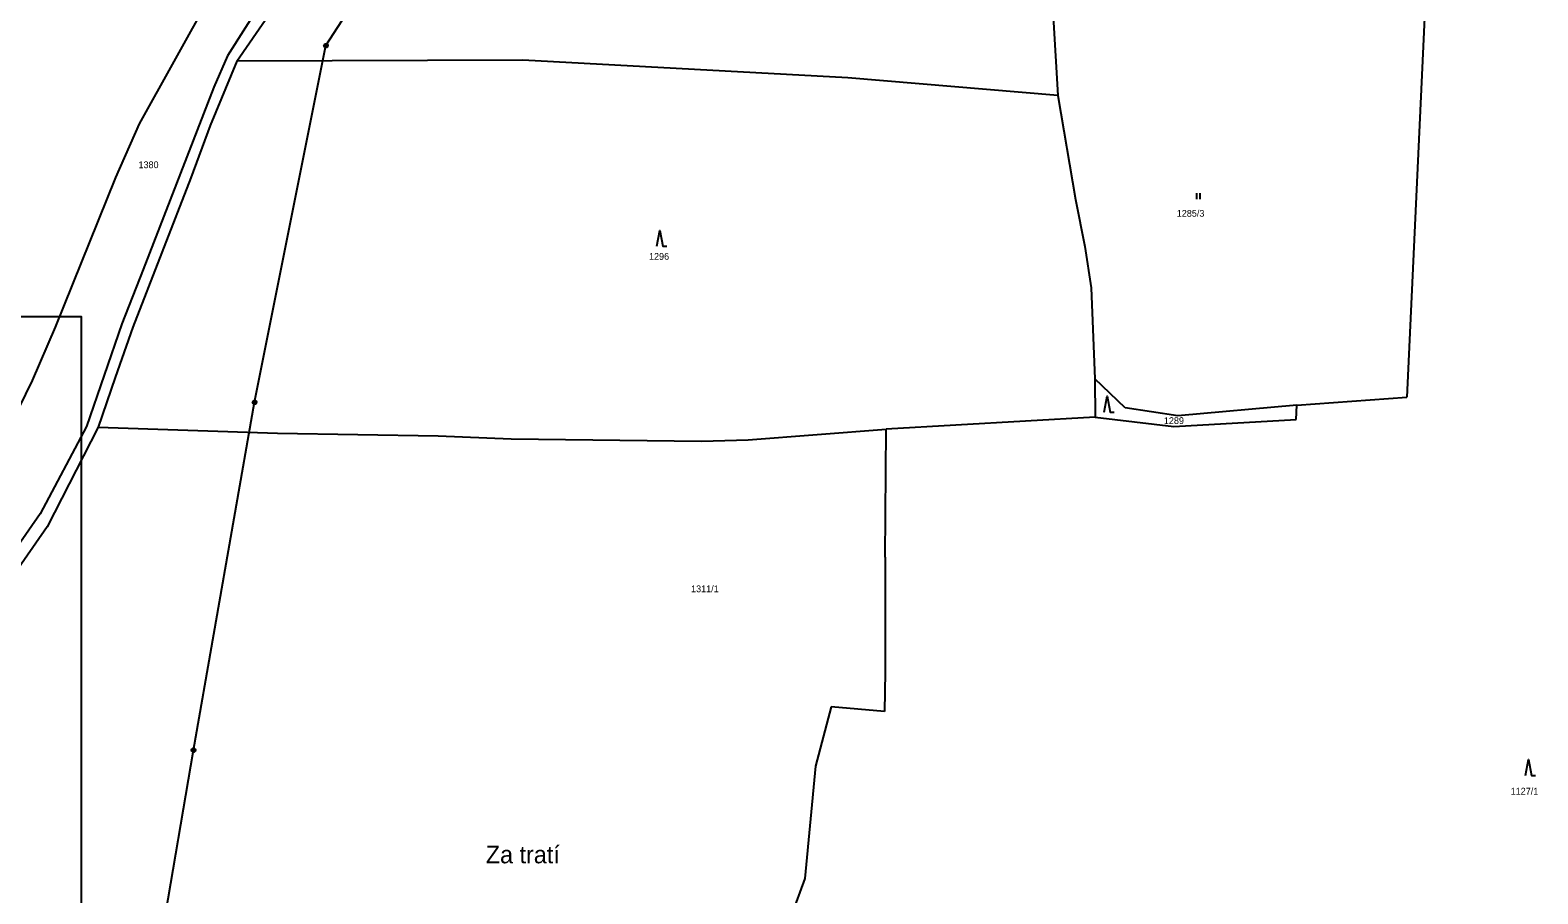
# Model space of a CAD drawing. Extents: x -852001 to -842497, y -1063614 to -1052182.
# Drawn here: x -843350.2 to -842970.4, y -1061301.6 to -1061084.1 of the extents above; entities that cross this region are included whole.
import ezdxf

# ---------------------------------------------------------------- set-up
doc = ezdxf.new("R2010")
doc.units = 0
for name, color, linetype in [('Default', 7, 'Continuous'), ('KN_HRANICE', 7, 'Continuous'), ('KN_KULTURY', 7, 'Continuous'), ('KN_PARCELY', 7, 'Continuous'), ('KN_VEDENI', 7, 'Continuous'), ('LEGENDA', 7, 'Continuous')]:
    doc.layers.add(name, color=color, linetype=linetype)

# ---------------------------------------------------------------- blocks, each defined once
blk = doc.blocks.new('306')
at = {"layer": 'Default'}
for p, q in [((-0.5, 1.5), (-0.5, 0)), ((0.5, 0), (0.5, 1.5))]:
    blk.add_line(p, q, dxfattribs=at)
blk = doc.blocks.new('308')
at = {"layer": 'Default'}
blk.add_lwpolyline([(-0.75, 0), (0, 4), (0.75, 0), (1.75, 0)], dxfattribs=at)
blk = doc.blocks.new('601')
at = {"layer": 'Default'}
blk.add_lwpolyline([(-0.15, 0.48), (0.16, 0.48), (0.41, 0.3), (0.51, 0.01), (0.41, -0.28), (0.16, -0.46), (-0.15, -0.46), (-0.4, -0.28), (-0.5, 0.01), (-0.4, 0.3), (-0.15, 0.48), (-0.12, 0.44), (0.12, 0.44), (0.28, 0.36), (-0.28, 0.36), (-0.36, 0.28), (0.36, 0.28), (0.36, 0.2), (-0.36, 0.2), (-0.4, 0.12), (0.4, 0.12), (0.44, 0.04), (-0.44, 0.04), (-0.44, -0.04), (0.44, -0.04), (0.41, -0.12), (-0.4, -0.12), (-0.39, -0.2), (0.42, -0.2), (0.37, -0.28), (-0.35, -0.28), (-0.27, -0.36), (0.29, -0.36), (0.18, -0.44), (-0.16, -0.44)], dxfattribs=at)

msp = doc.modelspace()

# ---------------------------------------------------------------- linework, layer by layer
at = {"layer": 'KN_HRANICE'}
for p, q in [((-842997.27, -1061045.19), (-843003.46, -1061176.51)), ((-842997.27, -1061045.19), (-843003.46, -1061176.51)), ((-843298.14, -1061091.86), (-843277.32, -1061061.53)), ((-843298.14, -1061091.86), (-843277.32, -1061061.53)), ((-843322.7, -1061107.68), (-843303.51, -1061073.19)), ((-843322.7, -1061107.68), (-843303.51, -1061073.19)), ((-843292.07, -1061077.21), (-843300.54, -1061090.49)), ((-843292.07, -1061077.21), (-843300.54, -1061090.49)), ((-843092.57, -1061080.66), (-843091.33, -1061100.54)), ((-843092.57, -1061080.66), (-843091.33, -1061100.54)), ((-843300.54, -1061090.49), (-843303.95, -1061098.45)), ((-843300.54, -1061090.49), (-843303.95, -1061098.45)), ((-843298.14, -1061091.86), (-843304.92, -1061108.06)), ((-843298.14, -1061091.86), (-843304.92, -1061108.06)), ((-843226.12, -1061091.62), (-843298.14, -1061091.86)), ((-843226.12, -1061091.62), (-843298.14, -1061091.86)), ((-843144.29, -1061096.07), (-843226.12, -1061091.62)), ((-843144.29, -1061096.07), (-843226.12, -1061091.62)), ((-843091.33, -1061100.54), (-843144.29, -1061096.07)), ((-843091.33, -1061100.54), (-843144.29, -1061096.07)), ((-843303.95, -1061098.45), (-843321.79, -1061144.35)), ((-843303.95, -1061098.45), (-843321.79, -1061144.35)), ((-843091.33, -1061100.54), (-843086.87, -1061126.73)), ((-843091.33, -1061100.54), (-843086.87, -1061126.73)), ((-843328.65, -1061121.18), (-843322.7, -1061107.68)), ((-843328.65, -1061121.18), (-843322.7, -1061107.68)), ((-843304.92, -1061108.06), (-843309.74, -1061121.27)), ((-843304.92, -1061108.06), (-843309.74, -1061121.27)), ((-843343.84, -1061158.89), (-843328.65, -1061121.18)), ((-843343.84, -1061158.89), (-843328.65, -1061121.18)), ((-843309.74, -1061121.27), (-843324.36, -1061158.88)), ((-843309.74, -1061121.27), (-843324.36, -1061158.88)), ((-843086.87, -1061126.73), (-843084.56, -1061138.55)), ((-843086.87, -1061126.73), (-843084.56, -1061138.55)), ((-843084.56, -1061138.55), (-843082.93, -1061148.98)), ((-843084.56, -1061138.55), (-843082.93, -1061148.98)), ((-843321.79, -1061144.35), (-843327.16, -1061158.02)), ((-843321.79, -1061144.35), (-843327.16, -1061158.02)), ((-843082.93, -1061148.98), (-843082.02, -1061171.86)), ((-843082.93, -1061148.98), (-843082.02, -1061171.86)), ((-843349.68, -1061172.28), (-843343.84, -1061158.89)), ((-843349.68, -1061172.28), (-843343.84, -1061158.89)), ((-843327.16, -1061158.02), (-843336.08, -1061183.89)), ((-843327.16, -1061158.02), (-843336.08, -1061183.89)), ((-843324.36, -1061158.88), (-843328.82, -1061171.56)), ((-843324.36, -1061158.88), (-843328.82, -1061171.56)), ((-843356.31, -1061185.9), (-843349.68, -1061172.28)), ((-843356.31, -1061185.9), (-843349.68, -1061172.28)), ((-843328.82, -1061171.56), (-843333.1, -1061184.06)), ((-843328.82, -1061171.56), (-843333.1, -1061184.06)), ((-843082.02, -1061171.86), (-843081.94, -1061181.52)), ((-843074.38, -1061179.15), (-843082.02, -1061171.86)), ((-843082.02, -1061171.86), (-843081.94, -1061181.52)), ((-843074.38, -1061179.15), (-843082.02, -1061171.86)), ((-843031.12, -1061178.52), (-843003.46, -1061176.51)), ((-843031.12, -1061178.52), (-843003.46, -1061176.51)), ((-843081.94, -1061181.52), (-843134.63, -1061184.58)), ((-843081.94, -1061181.52), (-843134.63, -1061184.58)), ((-843081.94, -1061181.52), (-843062.11, -1061183.87)), ((-843081.94, -1061181.52), (-843062.11, -1061183.87)), ((-843061.16, -1061181.19), (-843074.38, -1061179.15)), ((-843061.16, -1061181.19), (-843074.38, -1061179.15)), ((-843031.12, -1061178.52), (-843061.16, -1061181.19)), ((-843031.12, -1061178.52), (-843061.16, -1061181.19)), ((-843031.28, -1061182.14), (-843031.12, -1061178.52)), ((-843031.28, -1061182.14), (-843031.12, -1061178.52)), ((-843336.08, -1061183.89), (-843347.73, -1061205.9)), ((-843336.08, -1061183.89), (-843347.73, -1061205.9)), ((-843333.1, -1061184.06), (-843345.94, -1061209.17)), ((-843333.1, -1061184.06), (-843345.94, -1061209.17)), ((-843333.1, -1061184.06), (-843287.95, -1061185.55)), ((-843333.1, -1061184.06), (-843287.95, -1061185.55)), ((-843287.95, -1061185.55), (-843247.48, -1061186.21)), ((-843287.95, -1061185.55), (-843247.48, -1061186.21)), ((-843169.32, -1061187.24), (-843134.63, -1061184.58)), ((-843169.32, -1061187.24), (-843134.63, -1061184.58)), ((-843134.88, -1061216.75), (-843134.63, -1061184.58)), ((-843134.88, -1061216.75), (-843134.63, -1061184.58)), ((-843062.11, -1061183.87), (-843031.28, -1061182.14)), ((-843062.11, -1061183.87), (-843031.28, -1061182.14)), ((-843247.48, -1061186.21), (-843229.09, -1061187.02)), ((-843247.48, -1061186.21), (-843229.09, -1061187.02)), ((-843229.09, -1061187.02), (-843181.15, -1061187.61)), ((-843229.09, -1061187.02), (-843181.15, -1061187.61)), ((-843181.15, -1061187.61), (-843169.32, -1061187.24)), ((-843181.15, -1061187.61), (-843169.32, -1061187.24)), ((-843347.73, -1061205.9), (-843358.48, -1061221.24)), ((-843347.73, -1061205.9), (-843358.48, -1061221.24)), ((-843345.94, -1061209.17), (-843354.51, -1061221.49)), ((-843345.94, -1061209.17), (-843354.51, -1061221.49)), ((-843134.88, -1061216.75), (-843134.88, -1061237.64)), ((-843134.88, -1061216.75), (-843134.88, -1061237.64)), ((-843134.88, -1061237.64), (-843134.88, -1061245.71)), ((-843134.88, -1061237.64), (-843134.88, -1061245.71)), ((-843134.88, -1061245.71), (-843135.05, -1061255.67)), ((-843134.88, -1061245.71), (-843135.05, -1061255.67)), ((-843148.43, -1061254.47), (-843152.38, -1061269.4)), ((-843148.43, -1061254.47), (-843152.38, -1061269.4)), ((-843135.05, -1061255.67), (-843148.43, -1061254.47)), ((-843135.05, -1061255.67), (-843148.43, -1061254.47)), ((-843152.38, -1061269.4), (-843155.12, -1061297.67)), ((-843152.38, -1061269.4), (-843155.12, -1061297.67)), ((-843155.12, -1061297.67), (-843158.55, -1061307.11)), ((-843155.12, -1061297.67), (-843158.55, -1061307.11))]:
    msp.add_line(p, q, dxfattribs=at)
at = {"layer": 'KN_VEDENI'}
for p, q in [((-843275.72, -1061087.95), (-843230.89, -1061018.43)), ((-843275.72, -1061087.95), (-843230.89, -1061018.43)), ((-843293.69, -1061177.77), (-843275.72, -1061087.95)), ((-843293.69, -1061177.77), (-843275.72, -1061087.95)), ((-843309.08, -1061265.4), (-843293.69, -1061177.77)), ((-843309.08, -1061265.4), (-843293.69, -1061177.77)), ((-843324.38, -1061355.12), (-843309.08, -1061265.4)), ((-843324.38, -1061355.12), (-843309.08, -1061265.4))]:
    msp.add_line(p, q, dxfattribs=at)
at = {"layer": 'LEGENDA'}
msp.add_lwpolyline([(-843931.33, -1061576.22), (-843337.33, -1061576.22), (-843337.33, -1061156.22), (-843931.33, -1061156.22)], close=True, dxfattribs=at)

# ---------------------------------------------------------------- block references
at = {"layer": 'KN_KULTURY'}
for name, p in [('306', (-843055.96, -1061126.64)), ('306', (-843055.96, -1061126.64)), ('308', (-843191.6, -1061138.5)), ('308', (-843191.6, -1061138.5)), ('308', (-843078.94, -1061180.25)), ('308', (-843078.94, -1061180.25)), ('308', (-842972.8, -1061271.73)), ('308', (-842972.8, -1061271.73))]:
    msp.add_blockref(name, p, dxfattribs=at)
at = {"layer": 'KN_VEDENI'}
for p in [(-843275.72, -1061087.95), (-843275.72, -1061087.95), (-843293.69, -1061177.77), (-843293.69, -1061177.77), (-843309.08, -1061265.4), (-843309.08, -1061265.4)]:
    msp.add_blockref('601', p, dxfattribs=at)

# ---------------------------------------------------------------- texts
at = {"layer": 'KN_PARCELY'}
for s, height, p in [('1380', 1.7, (-843322.94, -1061118.82)), ('1380', 1.7, (-843322.94, -1061118.82)), ('1285/3', 1.7, (-843061.39, -1061131.05)), ('1285/3', 1.7, (-843061.39, -1061131.05)), ('1296', 1.7, (-843194.34, -1061141.9)), ('1296', 1.7, (-843194.34, -1061141.9)), ('1289', 1.7, (-843064.64, -1061183.24)), ('1289', 1.7, (-843064.64, -1061183.24)), ('1311/1', 1.7, (-843183.74, -1061225.61)), ('1311/1', 1.7, (-843183.74, -1061225.61)), ('1127/1', 1.7, (-842977.28, -1061276.57)), ('1127/1', 1.7, (-842977.28, -1061276.57)), ('Za tratí', 4.4, (-843235.45, -1061293.88)), ('Za tratí', 4.4, (-843235.45, -1061293.88))]:
    msp.add_text(s, height=height, dxfattribs=at).set_placement(p)

doc.saveas('drawing.dxf')
